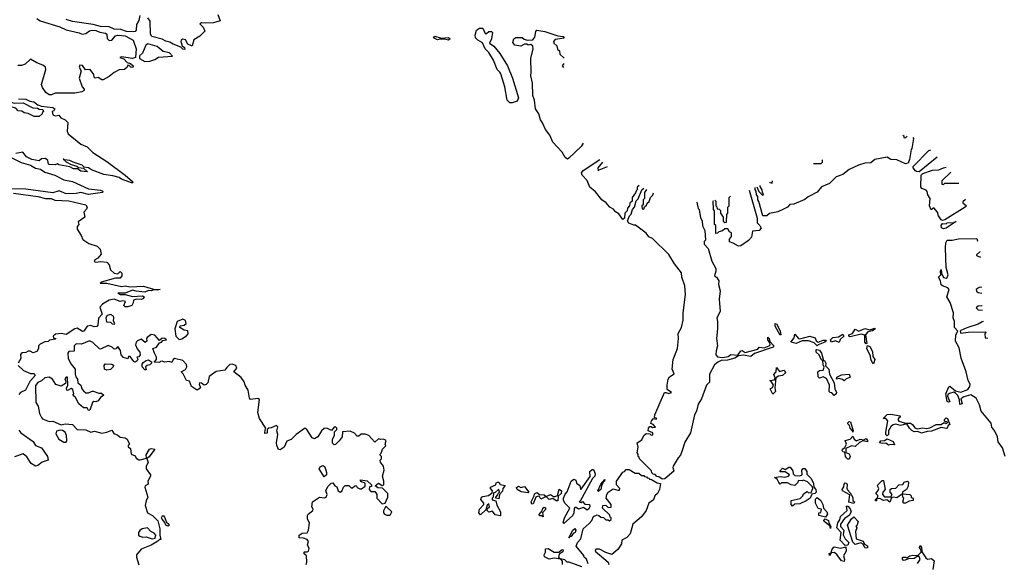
# Model space of a CAD drawing. Extents: x 2106670 to 2323771, y 35271 to 224896.
# Tile 413 of 419: x 2301086 to 2309099, y 183983 to 188402. Entities that reach past the tile are written whole.
import ezdxf

# ---------------------------------------------------------------- set-up
doc = ezdxf.new("R2010")
doc.units = 0

msp = doc.modelspace()

# ---------------------------------------------------------------- linework, layer by layer
at = {"layer": '0CON20XD'}
for points in [[(2301225, 188410), (2301252.4, 188392.4), (2301413.4, 188343.4), (2301465, 188320), (2301570, 188295), (2301595, 188283.8), (2301625, 188290), (2301655, 188311.9), (2301675, 188316.5), (2301705, 188314.5), (2301739.3, 188299.3), (2301785, 188292.9), (2301795.8, 188285), (2301799.2, 188249.2), (2301815, 188231.2), (2301835, 188236.2), (2301865, 188270.8), (2301885, 188276.5), (2301945, 188269.5), (2302008.6, 188235), (2302033.3, 188165), (2302030, 188095), (2302005, 188086.7), (2301915, 188100), (2301900, 188095), (2301935, 188082.5), (2301961.7, 188051.7), (2301987.5, 188045), (2302010, 188025), (2302010, 188015), (2301993.6, 188013.6), (2301978.3, 188028.3), (2301965, 188030), (2301960, 188015), (2301940, 187995), (2301895, 187992.5), (2301855, 187972.5), (2301815, 187940), (2301765, 187912.5), (2301755, 187912.5), (2301725, 187930), (2301700, 187925), (2301693, 187933), (2301690, 187955), (2301660, 187995), (2301623, 187993), (2301598.3, 188028.3), (2301575, 188030), (2301570, 188015), (2301587.5, 187985), (2301570, 187925), (2301595.8, 187855), (2301610, 187835), (2301610, 187825), (2301592.5, 187815), (2301534.1, 187804.1), (2301375, 187803.8), (2301345, 187790), (2301325, 187790.8), (2301298.3, 187808.3), (2301270.8, 187850.8), (2301263.3, 187875), (2301300, 187995), (2301296.1, 188016.1), (2301275, 188032.5), (2301225, 188050), (2301175, 188080), (2301131.7, 188038.3), (2301101.7, 188028.3), (2301071.7, 188028.3)], [(2302064.4, 188435.6), (2302055.5, 188395), (2302038, 188362), (2302033.1, 188315), (2302025.4, 188304.6), (2302015, 188302.7), (2301955, 188305.5), (2301910.5, 188320.5), (2301855, 188325.6), (2301813.1, 188343.1), (2301745, 188347.3), (2301685, 188363.5), (2301515, 188385.6), (2301465, 188402.5)], [(2302700, 188445), (2302718.3, 188391.7), (2302663.6, 188376.4), (2302595, 188372.5), (2302567, 188377), (2302551.7, 188368.3), (2302580, 188340), (2302591.7, 188308.3), (2302553, 188267), (2302503.6, 188236.4), (2302490, 188190), (2302485, 188187.5), (2302453.6, 188203.6), (2302435, 188237.5), (2302415, 188242.5), (2302400, 188235), (2302397.5, 188225), (2302408.3, 188188.3), (2302426.4, 188176.4), (2302430, 188160), (2302415, 188162.5), (2302397.5, 188177.5), (2302335, 188202), (2302309.1, 188219.1), (2302275, 188226), (2302245, 188244.3), (2302161.2, 188265), (2302150.8, 188285), (2302149.1, 188389.1), (2302127.8, 188417.8)], [(2305095, 187724), (2305074.4, 187724.4), (2305054, 187745), (2305034.3, 187854.3), (2305000.3, 187960.3), (2304994.4, 187974.4), (2304972, 187995), (2304942.5, 188072.5), (2304903.4, 188133.4), (2304874.2, 188165), (2304853.3, 188213.3), (2304815, 188234.2), (2304796, 188255), (2304794, 188276), (2304803.6, 188316.4), (2304827, 188333), (2304855, 188333.3), (2304875, 188290), (2304885, 188290), (2304905, 188305.8), (2304925, 188305.8), (2304935, 188297.5), (2304926.2, 188245), (2304910.4, 188210.5), (2304945.5, 188185.6), (2304994, 188125), (2305055.7, 188025), (2305095.5, 187925.5), (2305144.3, 187765), (2305135, 187738.8), (2305095, 187724)], [(2305670.4, 187396.1), (2305655, 187370), (2305555, 187273.3), (2305545, 187266.7), (2305525, 187280), (2305501.8, 187321.8), (2305425.8, 187405), (2305401.4, 187461.4), (2305365, 187506.2), (2305341.7, 187561.7), (2305324.5, 187585), (2305311.4, 187635), (2305283.3, 187675), (2305275.8, 187745), (2305262.2, 187785), (2305260, 187885), (2305244.5, 187945), (2305248.6, 187975), (2305244.6, 188085), (2305264, 188165), (2305261.2, 188185), (2305245, 188200), (2305225, 188193.3), (2305213.3, 188203.3), (2305195, 188201.2), (2305165, 188186.2), (2305115, 188194.3), (2305099.2, 188215), (2305107.5, 188245), (2305125, 188255.5), (2305175, 188255.8), (2305191.7, 188241.7), (2305215, 188235.7), (2305262, 188238), (2305279.6, 188260.5), (2305286.2, 188305), (2305295, 188316.2), (2305360, 188305), (2305465, 188270), (2305510, 188265), (2305518.3, 188251.7), (2305445, 188240), (2305430, 188225), (2305431.7, 188211.7), (2305458.3, 188188.3), (2305461.7, 188161.7), (2305478.3, 188148.3), (2305481.7, 188121.7), (2305517.1, 188087.8)], [(2304575, 188234), (2304543.9, 188243.9), (2304506.2, 188243.8), (2304485, 188236.7), (2304452.5, 188255), (2304465, 188266.7), (2304515, 188250), (2304575, 188256), (2304590, 188245), (2304575, 188234)], [(2302105, 188062.5), (2302145, 188063.3), (2302185, 188076.7), (2302215, 188096.2), (2302330, 188105), (2302305, 188132.5), (2302255, 188142), (2302205, 188182), (2302130, 188205), (2302113.3, 188195), (2302085, 188130), (2302061.7, 188108.3), (2302060, 188085), (2302105, 188062.5)], [(2305513.5, 188045.3), (2305500, 188025), (2305512.9, 188012.1)], [(2301245, 187612.5), (2301203.6, 187613.6), (2301155, 187637.5), (2301123, 187643), (2301105, 187657.5), (2301075, 187660), (2301055, 187682.5), (2301013, 187693), (2300985, 187707.5), (2300977.5, 187725), (2301005, 187733.8), (2301045, 187721.2), (2301115, 187724), (2301193, 187683), (2301231.7, 187681.7), (2301245, 187672.5), (2301275, 187670), (2301280, 187655), (2301271.7, 187648.3), (2301270, 187635), (2301245, 187612.5)], [(2301077.7, 187757.7), (2301135, 187753.8), (2301167.7, 187737.7), (2301201.7, 187731.7), (2301235, 187707.5), (2301265, 187697.5), (2301355, 187685.8), (2301372.5, 187675), (2301365, 187660), (2301350, 187655), (2301357, 187627), (2301375, 187620), (2301405, 187623.3), (2301422, 187602), (2301457.5, 187585), (2301478.8, 187565), (2301472, 187495), (2301481.7, 187471.7), (2301585, 187389.2), (2301635, 187366.2), (2301680.9, 187320.9), (2301795, 187247.1), (2301945.3, 187135.3), (2302003.3, 187085), (2302006.4, 187073.6), (2301995, 187074), (2301915, 187104), (2301895, 187118), (2301845, 187130)], [(2308353.3, 187441.7), (2308360, 187435), (2308346.4, 187353.6), (2308340, 187345), (2308326.4, 187263.6), (2308315.8, 187234.2), (2308295, 187228.8), (2308225, 187260), (2308175, 187263.8), (2308145, 187282), (2308045.7, 187264.3), (2308013.9, 187236.1), (2307965, 187234.2), (2307912.7, 187217.3), (2307835, 187181.2), (2307785, 187141.2), (2307729.2, 187120.8), (2307675, 187068), (2307610.3, 187039.7), (2307575, 186996.2), (2307501.7, 186958.3), (2307475, 186936.2), (2307385, 186900.8), (2307353, 186897), (2307333.3, 186875), (2307297.5, 186855), (2307255, 186836.2), (2307187, 186823), (2307165, 186803.3), (2307133.3, 186805), (2307101.7, 186921.7), (2307093.3, 186935), (2307091.7, 186961.7), (2307082.5, 186975), (2307080, 187005), (2307072.5, 187015), (2307072.1, 187034.3)], [(2308274.3, 187460.7), (2308280, 187455), (2308281.7, 187441.7), (2308295, 187440), (2308300, 187445), (2308309.1, 187454.1)], [(2308552.6, 187281.4), (2308405, 187163.8), (2308385, 187164.2), (2308375, 187172), (2308356.7, 187195), (2308357.5, 187205), (2308485, 187337.5), (2308495, 187340), (2308496.8, 187341.8)], [(2301006.7, 187285), (2301099.4, 187239.4), (2301175, 187216), (2301215, 187192), (2301255, 187184.2), (2301290.4, 187160.5), (2301372.5, 187135), (2301445, 187096.7), (2301515, 187082.9), (2301645.6, 187025.6), (2301745, 187013.3), (2301762.5, 187005), (2301760, 186995), (2301683, 186983), (2301645, 186978.1), (2301585, 186994), (2301545, 186986), (2301465, 186984.5), (2301407, 187007), (2301355, 186992.1), (2301135, 187020.7), (2300985, 187024.4)], [(2301845, 187130), (2301772, 187142), (2301670.3, 187180.3), (2301647.5, 187195), (2301610.7, 187200.7), (2301595, 187216), (2301520.4, 187240.5), (2301495, 187256), (2301450, 187260), (2301445, 187266.7), (2301440, 187265), (2301463.9, 187243.9), (2301505, 187222.5), (2301550, 187210), (2301565, 187197.5), (2301605, 187192.5), (2301637.5, 187162.5), (2301585, 187168.8), (2301557, 187187), (2301525, 187188), (2301493.8, 187203.8), (2301405, 187220), (2301395, 187227.5), (2301375, 187220), (2301325, 187223.3), (2301320, 187225), (2301314, 187255), (2301295, 187270.8), (2301265, 187268.8), (2301245, 187251.2), (2301185, 187264.3), (2301141.2, 187285), (2301112.3, 187322.3), (2301055, 187311.1)], [(2306127.3, 187052.6), (2306111.7, 187038.3), (2306110, 187015), (2306101.7, 187008.3), (2306098.3, 186991.7), (2306070, 186955), (2306070, 186925), (2306051.7, 186908.3), (2306050, 186885), (2306031.7, 186868.3), (2306030, 186845), (2306010, 186825), (2306007.5, 186785), (2305995, 186774.2), (2305961.2, 186821.2), (2305935, 186836), (2305919.1, 186859.1), (2305888.8, 186875), (2305859.6, 186909.6), (2305824.6, 186935), (2305770.8, 187000.8), (2305725, 187039.2), (2305703.2, 187093.2), (2305664.5, 187135), (2305657.5, 187155), (2305672.5, 187175), (2305806.7, 187262.8)], [(2307545.5, 187230.2), (2307608.3, 187231.7), (2307618.3, 187241.7), (2307620, 187255), (2307614.4, 187260.6)], [(2305830, 187241.6), (2305790, 187195), (2305795, 187170), (2305801.7, 187178.3), (2305871, 187206.9)], [(2308783.8, 186937.2), (2308761.7, 186918.3), (2308761.7, 186911.7), (2308790, 186885), (2308780, 186875), (2308615, 186773.3), (2308595, 186767.5), (2308585, 186773.3), (2308564.2, 186805), (2308554.5, 186834.4), (2308525, 186870), (2308503.3, 186853.3), (2308490, 186885), (2308494.2, 186945), (2308476.2, 186975), (2308471.7, 187001.7), (2308462.5, 187012.5), (2308427, 187027), (2308420, 187040), (2308421.2, 187135), (2308435, 187150), (2308515, 187176.7), (2308565, 187180), (2308603.6, 187196.4), (2308626.7, 187200.8)], [(2308663.9, 187159.6), (2308591.7, 187088.3), (2308591.7, 187061.7), (2308605, 187060), (2308615, 187070), (2308728.3, 187070)], [(2306596.6, 186916), (2306607.5, 186865), (2306616.2, 186855), (2306627.5, 186787.5), (2306640, 186765), (2306642, 186722), (2306661.2, 186685), (2306666.1, 186606.1), (2306657.5, 186595), (2306657.5, 186575), (2306689.1, 186539.1), (2306720, 186435), (2306750, 186375), (2306752, 186355), (2306740, 186315), (2306756.7, 186305), (2306776, 186275), (2306773.3, 186245), (2306785.6, 186195), (2306777.8, 186125), (2306785.5, 186024.5), (2306758.8, 185975), (2306765.6, 185945), (2306765.5, 185885), (2306756.5, 185805), (2306765.5, 185745), (2306753.1, 185705), (2306752.5, 185672.5), (2306765.5, 185655.5), (2306808.3, 185651.7), (2306850.8, 185659.2), (2306873.3, 185676.7), (2306929.3, 185670.7), (2306955, 185706.2), (2306965, 185708.8), (2306990.8, 185690.8), (2307092, 185718), (2307105, 185736.2), (2307145, 185730.8), (2307183.9, 185746.1), (2307192.5, 185755), (2307191.7, 185771.7), (2307174, 185795), (2307175, 185816.2), (2307186.2, 185805), (2307190, 185780), (2307222.5, 185745), (2307217.5, 185735), (2307065.5, 185684.5), (2307035, 185660), (2306975, 185670.8), (2306935.8, 185664.2), (2306905, 185646), (2306845, 185629.4), (2306795, 185627.5), (2306766.2, 185613.8), (2306740, 185590), (2306700.6, 185515), (2306699.6, 185450.5), (2306675.8, 185425), (2306635.5, 185315), (2306607.6, 185272.4), (2306595, 185213.3), (2306576.7, 185183.3), (2306545, 185037.5), (2306499.7, 184960.3), (2306476, 184895), (2306464, 184855), (2306445.4, 184834.6), (2306404.2, 184765), (2306401.4, 184755), (2306410, 184725), (2306335, 184663.8), (2306315, 184660), (2306288.3, 184678.3), (2306271.7, 184681.7), (2306258.3, 184698.3), (2306241.7, 184701.7), (2306231.7, 184711.7), (2306228.3, 184728.3), (2306130, 184825), (2306128.3, 184838.3), (2306120, 184845), (2306120, 184865), (2306110, 184875), (2306118.8, 184921.2), (2306111.2, 184955), (2306148, 184982), (2306166.2, 185015), (2306185, 185032.5), (2306215, 185030), (2306225, 185020), (2306238.3, 185021.7), (2306238.3, 185038.3), (2306200, 185055), (2306203.3, 185075), (2306215, 185090), (2306225, 185090), (2306235, 185080), (2306260, 185085), (2306240, 185105), (2306222.5, 185112.5), (2306228, 185135), (2306245, 185153.3), (2306265, 185150), (2306270, 185155), (2306253, 185163), (2306254.2, 185185), (2306334.4, 185365.6), (2306347, 185367), (2306365, 185357.5), (2306390, 185365), (2306355, 185390), (2306354, 185425), (2306364.4, 185475), (2306375, 185493.3), (2306411.7, 185518.3), (2306396.7, 185555), (2306404.3, 185635), (2306440, 185725), (2306448, 185805), (2306443.5, 185846.5), (2306472.9, 185895), (2306484.3, 185955), (2306484.5, 186015.5), (2306504.5, 186165), (2306499.4, 186235), (2306474.3, 186305), (2306471.7, 186341.7), (2306414.5, 186414.5), (2306370, 186490), (2306235, 186618.8), (2306205, 186634.2), (2306184.2, 186664.2), (2306098.3, 186728.3), (2306085, 186727.5), (2306043.3, 186745), (2306033.3, 186765), (2306050, 186805), (2306061.7, 186818.3), (2306073, 186857), (2306090, 186875), (2306103, 186927), (2306118.3, 186941.7), (2306150, 187015), (2306166.6, 187030.1)], [(2306186, 187019), (2306170, 186995), (2306170, 186945), (2306160, 186935), (2306160, 186895), (2306150, 186885), (2306151.7, 186861.7), (2306165, 186860), (2306171.7, 186878.3), (2306188.3, 186891.7), (2306191.7, 186908.3), (2306208.3, 186921.7), (2306220, 186955), (2306238.3, 186971.7), (2306245.1, 186991.1)], [(2307022.8, 187014.3), (2307086.4, 186786.4), (2307086.7, 186746.7), (2307108.8, 186725), (2307118.8, 186705), (2307105, 186684), (2307050.7, 186679.3), (2307040.4, 186629.5), (2307016.7, 186605), (2306955, 186560), (2306935, 186556.2), (2306891.7, 186581.7), (2306861.7, 186591.7), (2306862.5, 186615), (2306880, 186635), (2306880, 186665), (2306863.3, 186675), (2306848.3, 186698.3), (2306825, 186700), (2306805, 186682.5), (2306776.7, 186673.3), (2306765, 186662.5), (2306751.7, 186661.7), (2306750, 186725), (2306740, 186735), (2306740, 186845), (2306732.5, 186855), (2306730, 186925), (2306731.7, 186930.1)], [(2307086.1, 187040), (2307101.7, 187001.7), (2307135, 186970), (2307140, 186985), (2307130, 186995), (2307127, 187017), (2307112.5, 187042.5), (2307112.5, 187050.7)], [(2307187.2, 187080.9), (2307190, 187075), (2307210, 187070), (2307211.5, 187090.5)], [(2301035, 186990), (2301232.7, 186962.7), (2301296.3, 186946.3), (2301342.5, 186945), (2301371.2, 186931.2), (2301485, 186927.1), (2301623.8, 186895), (2301636, 186875), (2301630.4, 186859.5), (2301608.8, 186835), (2301616, 186795), (2301563, 186757), (2301567.5, 186735), (2301553, 186717), (2301553, 186697), (2301587.5, 186645), (2301600.7, 186610.7), (2301648.8, 186578.8), (2301716.2, 186556.2), (2301742.3, 186532.3), (2301748.1, 186491.9), (2301720.8, 186459.2), (2301697.5, 186445), (2301693.6, 186433.6), (2301705, 186427.5), (2301745, 186433.8), (2301795, 186428), (2301813.8, 186405), (2301824.2, 186364.2), (2301855, 186337.5), (2301885, 186332.5), (2301905, 186350), (2301917, 186337), (2301917.5, 186315), (2301905, 186297.5), (2301865, 186297.5), (2301750, 186265), (2301740, 186255), (2301795, 186257.5), (2301915, 186229.2), (2301945, 186235.8), (2301985, 186226.2), (2302095, 186232), (2302175, 186207.5), (2302230, 186205), (2302205, 186200), (2302177, 186203), (2302155, 186193.8), (2302135, 186196.7), (2302105, 186183.3), (2302035, 186190), (2302005, 186200), (2301945, 186176.2), (2301883.9, 186176.1), (2301905, 186163.8), (2301945, 186163.3), (2302005, 186148.8), (2302085, 186152.5), (2302100, 186145), (2302095, 186132.5), (2302076.4, 186123.6), (2302037, 186127), (2302012.5, 186117.5), (2302010, 186095), (2301997.5, 186075), (2301965, 186063.8), (2301945, 186062.5), (2301932.5, 186075), (2301947, 186107), (2301925, 186112.5), (2301905, 186107.5), (2301855, 186126.2), (2301815, 186117.5), (2301760, 186085), (2301738.3, 186061.7), (2301757.5, 186005), (2301728.3, 185971.7), (2301722, 185915), (2301715, 185903.8), (2301691.7, 185901.7), (2301665, 185912.5), (2301635, 185907.5), (2301607.5, 185865), (2301598.3, 185861.7), (2301555, 185888.8), (2301535, 185883.3), (2301465, 185837.5), (2301425, 185845.6), (2301378.3, 185841.7), (2301360, 185825), (2301361.7, 185811.7), (2301380, 185805), (2301375, 185800), (2301328.3, 185791.7), (2301317.7, 185782.3), (2301291.2, 185778.8), (2301251.7, 185758.3), (2301238.8, 185745), (2301240, 185725), (2301225, 185700), (2301195, 185690), (2301171.7, 185701.7), (2301155, 185702.5), (2301135, 185692.5), (2301105, 185690), (2301093.6, 185676.4), (2301096.4, 185643.6), (2301072.5, 185605)], [(2306742.5, 186932.5), (2306750, 186925), (2306750, 186885), (2306758.3, 186878.3), (2306761.7, 186861.7), (2306778.3, 186858.3), (2306788.3, 186848.3), (2306790, 186825), (2306810, 186795), (2306811.7, 186761.7), (2306825, 186750), (2306838.3, 186751.7), (2306840, 186815), (2306850, 186825), (2306850, 186875), (2306860, 186885), (2306860, 186955), (2306870.3, 186965.3)], [(2308605, 186700), (2308588, 186708), (2308584, 186725), (2308595, 186742.5), (2308625, 186740), (2308635, 186747.5), (2308690, 186750), (2308693, 186757), (2308708.3, 186758.3), (2308625, 186703.8), (2308605, 186700)], [(2309105.8, 184845.8), (2309084.3, 184915), (2309047.5, 184965), (2309044, 185005), (2309021.4, 185051.4), (2308996.2, 185085), (2308992, 185115), (2308909.2, 185215), (2308898, 185265), (2308869.7, 185319.7), (2308825, 185345.8), (2308770, 185330), (2308746.2, 185315), (2308755.8, 185275), (2308737.5, 185267.5), (2308734, 185305), (2308721.3, 185341.3), (2308701.9, 185361.9), (2308687.7, 185367.7), (2308651.9, 185358.1), (2308640, 185350), (2308636.2, 185335), (2308655, 185290), (2308645, 185287.5), (2308635, 185293.8), (2308624, 185355), (2308648.3, 185411.7), (2308655, 185416.7), (2308700.8, 185380.8), (2308745, 185367.5), (2308800.6, 185389.4), (2308818.8, 185415), (2308820.8, 185435), (2308804.3, 185465), (2308789.2, 185535), (2308748.6, 185645), (2308730.9, 185730.9), (2308701.9, 185785), (2308704.4, 185835), (2308720, 185865), (2308694.2, 185895), (2308694.2, 185944.2), (2308683, 185973), (2308684.2, 186014.2), (2308659.4, 186099.4), (2308631.4, 186145), (2308650.8, 186205), (2308638.3, 186218.3), (2308595, 186234.2), (2308585, 186243.8), (2308580, 186275), (2308562.5, 186305), (2308583.3, 186325), (2308580, 186355), (2308585, 186367.5), (2308588.3, 186338.3), (2308602.7, 186302.7), (2308625, 186295.8), (2308635, 186303.3), (2308640.8, 186325), (2308624.4, 186384.4), (2308619.4, 186545), (2308624.2, 186585), (2308635, 186607.5), (2308675, 186607.5), (2308725, 186617.5), (2308875, 186620), (2308881.7, 186601.7), (2308883.8, 186599.8)], [(2308898.6, 186514.6), (2308899, 186511.8), (2308871.7, 186488.3), (2308871.7, 186481.7), (2308903.7, 186468)], [(2308916.2, 186223.9), (2308895, 186220), (2308870, 186205), (2308871.7, 186191.7), (2308885, 186180), (2308916.6, 186175.5)], [(2308919.8, 186075.3), (2308915, 186072.5), (2308885, 186070), (2308870, 186055), (2308885, 186040), (2308922.6, 186037.7)], [(2301855, 185922.5), (2301860, 185925), (2301848.3, 185948.3), (2301852.5, 185975), (2301848.3, 185988.3), (2301825, 186000), (2301797, 185993), (2301787.5, 185975), (2301791.7, 185941.7), (2301825, 185940), (2301840, 185925), (2301855, 185922.5)], [(2302385, 185797.5), (2302405, 185802.5), (2302445, 185827.5), (2302456, 185845), (2302455, 185867.5), (2302425, 185873.8), (2302390, 185895), (2302392.3, 185907.7), (2302425.8, 185914.2), (2302441.7, 185928.3), (2302435, 185953.3), (2302415, 185963.8), (2302367, 185943), (2302348.8, 185885), (2302357.5, 185825), (2302385, 185797.5)], [(2307275, 185832.5), (2307234, 185905), (2307235, 185926.7), (2307246, 185925), (2307275, 185867.5), (2307280, 185835), (2307275, 185832.5)], [(2307975, 185762.5), (2307963.8, 185775), (2307962.5, 185832.5), (2307935, 185842), (2307845, 185818.8), (2307833.8, 185825), (2307833.3, 185835), (2307864.2, 185845.8), (2307885, 185882.5), (2307915, 185866.7), (2307965, 185886.2), (2308003.6, 185876.4), (2308045, 185890), (2308046.7, 185885), (2308025, 185867.5), (2307988.8, 185861.2), (2307970, 185835), (2307980, 185765), (2307975, 185762.5)], [(2308929.7, 185943.4), (2308918.3, 185941.7), (2308886.4, 185923.6), (2308795, 185892.5), (2308745, 185870), (2308740, 185865), (2308745, 185850), (2308805, 185857.5), (2308945, 185860), (2308950.1, 185855), (2308940, 185845), (2308941.7, 185811.7), (2308964.9, 185808.8)], [(2303416.7, 183965), (2303422.5, 183985), (2303420, 184035), (2303401.7, 184051.7), (2303400, 184065), (2303405, 184070), (2303425, 184067.5), (2303436.7, 184075), (2303442.5, 184095), (2303427.5, 184125), (2303436.4, 184153.6), (2303425, 184168.8), (2303395, 184180), (2303361.7, 184181.7), (2303360, 184205), (2303385, 184220), (2303425, 184222.5), (2303437.5, 184245), (2303443.3, 184305), (2303427.5, 184335), (2303427.5, 184365), (2303433.3, 184376.7), (2303471.2, 184405), (2303473.3, 184415), (2303462.5, 184435), (2303470, 184475), (2303525, 184512.5), (2303565, 184508.8), (2303580, 184515), (2303587.5, 184535), (2303577.5, 184565), (2303595, 184600), (2303621.7, 184628.3), (2303635, 184630), (2303650, 184605), (2303668.3, 184598.3), (2303677.5, 184565), (2303695, 184553.3), (2303708.3, 184561.7), (2303720, 184595), (2303735, 184610), (2303765, 184610), (2303785, 184590), (2303795, 184590), (2303813, 184607), (2303825, 184607.5), (2303833.3, 184593.3), (2303853, 184583), (2303867, 184583), (2303896.7, 184603.3), (2303897.5, 184625), (2303891.7, 184631.7), (2303870, 184635), (2303860, 184645), (2303860, 184655), (2303915, 184647.5), (2303950, 184615), (2303948.3, 184601.7), (2303931.7, 184598.3), (2303930, 184575), (2303945, 184560), (2303975, 184560), (2303985, 184550), (2303992.5, 184535), (2303992.5, 184505), (2304035, 184460), (2304060, 184465), (2304081.2, 184515), (2304082.5, 184542.5), (2304038.3, 184588.3), (2304000.7, 184590.7), (2303980, 184605), (2304005, 184627.5), (2304035, 184610), (2304050, 184615), (2304050, 184645), (2304040, 184685), (2304052.5, 184735), (2304047, 184767), (2304021.7, 184798.3), (2304020, 184815), (2304030, 184825), (2304030, 184845), (2304020, 184855), (2304020, 184865), (2304028.3, 184871.7), (2304040, 184905), (2304067, 184933), (2304060, 184945), (2304067.5, 184975), (2304046.1, 184986.1), (2304025, 184982.5), (2304005, 184990), (2303975, 184962.5), (2303926.2, 185016.2), (2303897, 185027), (2303865, 185027.5), (2303845, 185010), (2303831.7, 185011.7), (2303810, 185035), (2303775, 185050), (2303713, 185047), (2303710, 185005), (2303686.4, 184973.6), (2303655, 184942.5), (2303645, 184940), (2303633, 184953), (2303632.5, 184985), (2303647.5, 185015), (2303647.5, 185045), (2303667.5, 185065), (2303667.5, 185075), (2303657, 185087), (2303645, 185082.5), (2303625, 185057.5), (2303587, 185077), (2303565, 185073.3), (2303543.3, 185055), (2303512.5, 185005), (2303485, 184990), (2303467, 184997), (2303423.9, 185063.9), (2303415, 185072.5), (2303405, 185072.5), (2303337, 185023), (2303296.2, 184983.8), (2303260.4, 184969.5), (2303239.3, 184920.7), (2303205, 184900), (2303191.7, 184901.7), (2303177.5, 184935), (2303176.7, 184955), (2303187.5, 185025), (2303177.5, 185055), (2303187, 185087), (2303175, 185097.5), (2303131.7, 185078.3), (2303113, 185077), (2303100, 185065), (2303100, 185035), (2303081.7, 185031.7), (2303082.5, 185065), (2303090, 185075), (2303037.5, 185155), (2303024.1, 185204.1), (2303038.3, 185308.3), (2303025, 185316.2), (2302965, 185310), (2302955, 185320), (2302946.2, 185385), (2302922, 185425), (2302913.6, 185453.6), (2302889.6, 185489.5), (2302830, 185535), (2302852.5, 185565), (2302846.2, 185586.2), (2302815, 185595.6), (2302795.8, 185594.2), (2302771.7, 185568.3), (2302755, 185546.7), (2302685, 185536.7), (2302627.5, 185495), (2302617.5, 185445), (2302605, 185430), (2302586.2, 185426.2), (2302565, 185442.5), (2302550, 185445), (2302547.5, 185435), (2302556.7, 185405), (2302535, 185386.7), (2302525, 185388), (2302483.3, 185415), (2302468.3, 185458.3), (2302443.3, 185465), (2302417, 185517), (2302400, 185535), (2302436.4, 185553.6), (2302446.7, 185575), (2302442.5, 185595), (2302415, 185627.5), (2302345, 185642.5), (2302333.9, 185636.1), (2302325, 185610), (2302305, 185617.5), (2302265, 185612.5), (2302245, 185620), (2302231.7, 185618.3), (2302225, 185610), (2302181.7, 185611.7), (2302200, 185635), (2302200, 185655), (2302182.5, 185685), (2302170, 185725), (2302200, 185735), (2302225, 185770), (2302240, 185775), (2302251.7, 185788.3), (2302280, 185795), (2302267, 185807), (2302245, 185807.5), (2302225, 185790), (2302185, 185832.5), (2302155, 185837.5), (2302122.5, 185815), (2302117.5, 185805), (2302120, 185785), (2302107.5, 185772.5), (2302075, 185800), (2302043.6, 185786.4), (2302033.3, 185775), (2302030, 185755), (2302042.5, 185722.5), (2302064, 185695), (2302066.2, 185673.8), (2302055, 185657.5), (2302040, 185655), (2302046.7, 185636.7), (2302043.3, 185625), (2302025, 185613.3), (2302015, 185617.5), (2301985, 185660), (2301971.7, 185658.3), (2301965, 185640), (2301931.7, 185651.7), (2301911.7, 185671.7), (2301907, 185707), (2301885, 185740), (2301868.3, 185721.7), (2301855, 185720), (2301840, 185735), (2301805, 185747.5), (2301745, 185720), (2301735, 185722.5), (2301682, 185772), (2301655, 185787.5), (2301589.3, 185760.7), (2301545, 185762.5), (2301530, 185745), (2301528.3, 185701.7), (2301485, 185700), (2301477.5, 185685), (2301482, 185642), (2301506.4, 185596.4), (2301537, 185557), (2301538, 185515), (2301543.3, 185493.3), (2301557.5, 185475), (2301560, 185445), (2301582.5, 185425), (2301592.5, 185395), (2301605, 185380), (2301625, 185362.5), (2301645, 185362.5), (2301675, 185377.5), (2301685, 185376.7), (2301730.7, 185360.7), (2301751.7, 185361.7), (2301770, 185345), (2301743.6, 185326.4), (2301725, 185297.5), (2301705, 185290), (2301688.3, 185291.7), (2301680, 185285), (2301658.3, 185221.7), (2301645, 185220), (2301635, 185240), (2301605, 185242.5), (2301567.5, 185275), (2301540, 185325), (2301520, 185345), (2301527.5, 185355), (2301519.3, 185389.3), (2301505, 185397.5), (2301475, 185382.5), (2301470, 185385), (2301468.3, 185401.7), (2301477.5, 185425), (2301475, 185490), (2301465, 185490), (2301453.6, 185476.4), (2301462.5, 185455), (2301460, 185440), (2301425, 185417.5), (2301381.2, 185431.2), (2301353.3, 185475), (2301325, 185491.2), (2301290, 185485), (2301265, 185462), (2301235, 185448.8), (2301215, 185422.5), (2301218, 185285), (2301235.8, 185255.8), (2301248.6, 185195), (2301262.4, 185162.4), (2301272.1, 185152.1), (2301325, 185130.8), (2301355, 185133.8), (2301423.6, 185103.6), (2301455, 185110), (2301515, 185106.7), (2301554.4, 185064.4), (2301625, 185061.2), (2301666.4, 185043.6), (2301695, 185052.5), (2301755, 185036.2), (2301795, 185043.3), (2301835, 185060), (2301851.1, 185031.1), (2301885, 185018.8), (2301905, 185003.3), (2301945, 184996), (2301960, 184985), (2301980, 184945), (2301970, 184935), (2301970, 184925), (2301988.8, 184908.8), (2301992.9, 184862.9), (2302025, 184850), (2302035, 184832.5), (2302055, 184818.8), (2302067, 184817), (2302118.3, 184831.7), (2302115, 184857.5), (2302142, 184905), (2302155, 184910), (2302185.9, 184905.9), (2302139.1, 184840.9), (2302121.7, 184828.3), (2302132, 184795), (2302116.7, 184765), (2302114.2, 184744.2), (2302150, 184695), (2302150, 184685), (2302130, 184645), (2302130.7, 184619.3), (2302107.5, 184605), (2302104, 184595), (2302128.8, 184515), (2302114.3, 184485), (2302108.6, 184445), (2302126.6, 184386.6), (2302167.5, 184365), (2302211.2, 184321.2), (2302225.9, 184255.9), (2302227.5, 184205), (2302235, 184170), (2302225, 184170), (2302210, 184155), (2302156, 184124), (2302075, 184090), (2302038, 184045), (2302038, 184025), (2302055, 183963.3)], [(2307575, 185746.7), (2307550.8, 185770.8), (2307505, 185785.8), (2307453.8, 185786.2), (2307405, 185765.7), (2307362.5, 185775), (2307389.7, 185810.3), (2307395, 185840), (2307425, 185806.2), (2307435, 185803.3), (2307515, 185824), (2307560.4, 185810.5), (2307566.4, 185786.4), (2307585, 185776), (2307625, 185791.2), (2307645, 185792.5), (2307650, 185785), (2307637.5, 185775), (2307585, 185753.3), (2307575, 185746.7)], [(2307755, 185773.3), (2307725, 185785.8), (2307690, 185775), (2307683.3, 185795), (2307702.5, 185815), (2307750, 185820), (2307785, 185840), (2307793.8, 185825), (2307762.9, 185797.1), (2307755, 185773.3)], [(2308035, 185600), (2308025, 185610), (2308013.8, 185635), (2308010, 185665), (2307985, 185710), (2307980, 185725), (2307985, 185750), (2308005, 185740), (2308025, 185700), (2308028.3, 185658.3), (2308046.2, 185635), (2308035, 185600)], [(2307715, 185342.5), (2307695, 185363.3), (2307682.5, 185365), (2307672.5, 185375), (2307676.2, 185425), (2307650.8, 185480.8), (2307625, 185493.8), (2307595, 185482.5), (2307583, 185493), (2307582.5, 185535), (2307595, 185546), (2307625, 185547.5), (2307633.6, 185573.6), (2307625, 185590), (2307623.3, 185623.3), (2307607.5, 185635), (2307592.3, 185672.3), (2307566.7, 185695), (2307567.5, 185712.5), (2307573, 185717), (2307595, 185710), (2307612, 185685), (2307627.5, 185627.5), (2307635, 185626.2), (2307645.6, 185605.6), (2307642.5, 185582.5), (2307670.8, 185555), (2307675.7, 185515), (2307713.8, 185445), (2307719.2, 185395), (2307732.5, 185365), (2307730, 185355), (2307715, 185342.5)], [(2301072.5, 185585), (2301116.4, 185546.4), (2301175, 185520), (2301205, 185520), (2301212.5, 185505), (2301167.5, 185455), (2301134.3, 185385.7), (2301092.5, 185365), (2301079.3, 185350.7)], [(2301795, 185546.7), (2301777.5, 185555), (2301772.5, 185585), (2301781.7, 185598.3), (2301835, 185597.5), (2301848.3, 185588.3), (2301847.5, 185575), (2301825, 185554), (2301795, 185546.7)], [(2302115, 185550), (2302105, 185550), (2302083.9, 185573.9), (2302083.6, 185596.4), (2302090.7, 185609.3), (2302115, 185627.5), (2302135, 185632.5), (2302160, 185615), (2302160, 185605), (2302145, 185590), (2302123, 185587), (2302110, 185575), (2302115, 185550)], [(2307215, 185352.5), (2307192.5, 185395), (2307213.6, 185406.4), (2307220, 185425), (2307200, 185460), (2307190, 185465), (2307230, 185470), (2307233.3, 185485), (2307223, 185513), (2307242, 185535), (2307245, 185570), (2307268, 185538), (2307305, 185547.5), (2307313.3, 185543.3), (2307317, 185527), (2307293.3, 185505), (2307261.2, 185498.8), (2307240, 185485), (2307232.5, 185405), (2307236.7, 185375), (2307215, 185352.5)], [(2307795, 185460), (2307782.5, 185472.5), (2307755, 185480), (2307733.8, 185473.8), (2307735, 185490), (2307775, 185510), (2307836.1, 185516.1), (2307845, 185490), (2307810, 185475), (2307795, 185460)], [(2308145, 185012.5), (2308134, 185025), (2308133.9, 185043.9), (2308151.2, 185135), (2308135, 185153.3), (2308113.3, 185153.3), (2308145, 185185.8), (2308175, 185188.8), (2308250, 185175), (2308250, 185165), (2308240, 185160), (2308233.3, 185145), (2308241.7, 185131.7), (2308295, 185116.7), (2308335.5, 185115.5), (2308351.2, 185105), (2308369.6, 185079.5), (2308389.3, 185069.3), (2308435, 185077.5), (2308465, 185073.3), (2308492.7, 185077.3), (2308545, 185105.8), (2308583.9, 185106.1), (2308605, 185120), (2308618.3, 185118.3), (2308625, 185110), (2308640, 185125), (2308612.5, 185132.5), (2308612.5, 185145), (2308625, 185160), (2308636.7, 185155), (2308656.7, 185105), (2308641.7, 185098.3), (2308633, 185077), (2308625, 185073.3), (2308585, 185080), (2308505, 185051.4), (2308471.7, 185048.3), (2308425, 185034), (2308395, 185047.5), (2308365, 185046.2), (2308345, 185056.2), (2308326, 185075), (2308305, 185110), (2308255, 185096.7), (2308215, 185108), (2308195, 185104), (2308178.8, 185091.2), (2308157.5, 185055), (2308156, 185025), (2308145, 185012.5)], [(2307865, 185042.5), (2307863, 185053), (2307843.3, 185075), (2307838.3, 185098.3), (2307825, 185110), (2307825, 185120), (2307835, 185130), (2307846.4, 185126.4), (2307870, 185055), (2307865, 185042.5)], [(2301079.3, 185059.3), (2301095, 185037.5), (2301195, 184968), (2301215.7, 184935.7), (2301265, 184914.2), (2301313.3, 184845), (2301317.5, 184815), (2301270.4, 184799.5), (2301235, 184772.5), (2301215, 184766.7), (2301178.8, 184788.8), (2301145, 184842.5), (2301115, 184867.5), (2301045, 184843.3)], [(2301465, 184962.5), (2301470, 184975), (2301466.1, 185016.1), (2301455, 185042.5), (2301435, 185056.7), (2301415, 185060), (2301385, 185052.5), (2301380.7, 185030.7), (2301405, 184986.7), (2301445, 184962.5), (2301465, 184962.5)], [(2307835, 184822.5), (2307825, 184823.3), (2307814.3, 184834.3), (2307805.9, 184845.9), (2307800, 184880), (2307785, 184883.8), (2307780, 184895), (2307782.5, 184905), (2307801.7, 184918.3), (2307813.3, 184945), (2307803.3, 184975), (2307844, 184986), (2307865, 185010), (2307876.2, 184985), (2307895, 184973.8), (2307925, 184985.8), (2307955, 184980), (2307975, 184992.5), (2307986, 184975), (2307985, 184963.8), (2307948.3, 184971.7), (2307920.8, 184959.2), (2307885, 184926.7), (2307855, 184931.2), (2307810, 184910), (2307808.3, 184878.3), (2307835, 184866.2), (2307843.8, 184845), (2307835, 184822.5)], [(2308155, 184937.5), (2308134, 184954), (2308105, 184950), (2308083.3, 184955), (2308095, 184973.3), (2308123.8, 184976.2), (2308145, 184987.5), (2308195, 184966.7), (2308205, 184940), (2308175, 184943.3), (2308155, 184937.5)], [(2303565, 184680), (2303524.2, 184745), (2303535, 184763.3), (2303555, 184772.5), (2303570.7, 184760.7), (2303582.5, 184715), (2303582.5, 184695), (2303565, 184680)], [(2305515, 184300), (2305510, 184305), (2305520, 184345), (2305562.5, 184425), (2305522.5, 184465), (2305510.7, 184490.7), (2305511.2, 184505), (2305525, 184537.5), (2305542.5, 184557.5), (2305573.3, 184645), (2305595, 184660), (2305613.3, 184653.3), (2305617.5, 184627.5), (2305645, 184607.5), (2305650, 184580), (2305655, 184580), (2305728.3, 184681.7), (2305726.7, 184723.3), (2305745, 184740), (2305755, 184740), (2305768.8, 184705), (2305766.2, 184685), (2305746.7, 184665), (2305648.3, 184481.7), (2305640, 184475), (2305655, 184470), (2305665, 184477.5), (2305686.2, 184456.2), (2305723.3, 184453.3), (2305725.8, 184435), (2305716.2, 184415), (2305705, 184406.7), (2305675, 184430), (2305635, 184416.7), (2305615, 184430), (2305605, 184430), (2305598.3, 184421.7), (2305596.2, 184385), (2305585, 184362.5), (2305515, 184300)], [(2305711.7, 183971.7), (2305698.3, 184008.3), (2305680, 184025), (2305678.3, 184038.3), (2305613.8, 184115), (2305624.2, 184145), (2305653.3, 184175), (2305672.5, 184255), (2305720, 184300), (2305741.2, 184325), (2305755, 184356.7), (2305785, 184370), (2305800, 184365), (2305815, 184350), (2305837, 184347), (2305855, 184330), (2305875, 184330), (2305885, 184320), (2305898.3, 184331.7), (2305900, 184345), (2305891.7, 184351.7), (2305888.3, 184368.3), (2305830, 184425), (2305832.5, 184445), (2305855, 184447.5), (2305875, 184430), (2305898.3, 184431.7), (2305900, 184455), (2305857.5, 184505), (2305864.3, 184535), (2305876.2, 184555), (2305915, 184582.5), (2305955, 184570), (2305968.3, 184571.7), (2305970, 184585), (2305943.3, 184615), (2305944, 184645), (2305995, 184717.5), (2306008.3, 184721.7), (2306021.7, 184738.3), (2306045, 184740), (2306095, 184710), (2306125, 184710), (2306145, 184690), (2306165, 184690), (2306171.7, 184681.7), (2306188.3, 184678.3), (2306191.7, 184671.7), (2306208.3, 184668.3), (2306211.7, 184661.7), (2306228.3, 184658.3), (2306275, 184630), (2306300, 184625), (2306293.8, 184575), (2306275.8, 184544.2), (2306255.7, 184524.3), (2306245, 184493.3), (2306205.8, 184464.2), (2306184, 184405), (2306145, 184353.8), (2306075.7, 184294.3), (2306053.8, 184215), (2306026.7, 184185), (2305986.7, 184163.3), (2305983.8, 184135), (2305955, 184088.8), (2305905, 184046.2), (2305855, 184063.3), (2305805, 184090), (2305775, 184090), (2305770, 184075), (2305873.8, 183983.8), (2305881.2, 183965)], [(2307375, 184440), (2307363.6, 184453.6), (2307363.6, 184486.4), (2307438.3, 184501.7), (2307460, 184525), (2307465, 184540), (2307495, 184560), (2307505, 184550), (2307528.3, 184551.7), (2307540, 184585), (2307538.3, 184598.3), (2307498.3, 184638.3), (2307465, 184652.5), (2307455, 184647.5), (2307425, 184650), (2307415, 184630), (2307395, 184610), (2307363, 184613), (2307335, 184630), (2307285, 184630), (2307275, 184620), (2307263, 184633), (2307251.7, 184661.7), (2307230, 184675), (2307275, 184682.5), (2307313, 184677), (2307342.5, 184685), (2307350, 184695), (2307315, 184720), (2307275, 184720), (2307272.5, 184725), (2307295, 184750), (2307315, 184740), (2307345, 184757.5), (2307355, 184757.5), (2307377, 184727), (2307380, 184705), (2307395, 184690), (2307435, 184687.5), (2307452.5, 184695), (2307450, 184735), (2307463, 184747), (2307475, 184746.7), (2307491.7, 184721.7), (2307491.7, 184701.7), (2307526.2, 184665), (2307546.2, 184625), (2307550, 184595), (2307566.2, 184575), (2307566.7, 184555), (2307557, 184543), (2307531.7, 184538.3), (2307520, 184505), (2307485, 184483.3), (2307435, 184460), (2307395, 184457.5), (2307375, 184440)], [(2304995, 184362.5), (2304955, 184370), (2304935, 184400), (2304905, 184392.5), (2304890, 184405), (2304891.7, 184418.3), (2304910, 184435), (2304905, 184460), (2304891.7, 184448.3), (2304878.3, 184411.7), (2304835, 184370), (2304823.3, 184385), (2304826.7, 184415), (2304862.5, 184455), (2304862.5, 184465), (2304838.8, 184495), (2304845, 184512.5), (2304855, 184520), (2304901.7, 184528.3), (2304920, 184540), (2304930, 184550), (2304932.5, 184565), (2304917.5, 184585), (2304917.5, 184595), (2304960, 184615), (2304965, 184630), (2304976.4, 184636.4), (2304985.9, 184635.9), (2304997.5, 184617.5), (2305037.5, 184607.5), (2305017.5, 184585), (2305015, 184562.5), (2304990, 184535), (2304985, 184500), (2304960, 184505), (2304960, 184515), (2304978.3, 184531.7), (2304980, 184545), (2304990, 184555), (2304985, 184580), (2304955, 184552.5), (2304941.7, 184548.3), (2304940, 184515), (2304930, 184505), (2304931.7, 184491.7), (2304960, 184485), (2304968.3, 184448.3), (2305000, 184395), (2305000, 184365), (2304995, 184362.5)], [(2305795, 184560), (2305790, 184565), (2305815, 184620), (2305848.3, 184658.3), (2305846, 184645), (2305838.3, 184641.7), (2305820, 184605), (2305816.2, 184575), (2305795, 184560)], [(2307875, 184463.3), (2307832.5, 184472.5), (2307842.5, 184532.5), (2307782.5, 184565), (2307780, 184575), (2307793.3, 184596.7), (2307795, 184620), (2307805, 184630), (2307815, 184627.5), (2307820, 184615), (2307817, 184587), (2307823, 184573), (2307845, 184550), (2307865, 184510), (2307866.7, 184486.7), (2307880, 184475), (2307875, 184463.3)], [(2308295, 184463.8), (2308280, 184465), (2308272.5, 184475), (2308280, 184505), (2308272.5, 184515), (2308270, 184540), (2308225, 184507.5), (2308195, 184512.5), (2308181.7, 184508.3), (2308167, 184473), (2308141.7, 184491.7), (2308115, 184487.5), (2308085, 184502.5), (2308060, 184500), (2308060, 184485), (2308050, 184485), (2308050, 184495), (2308070, 184515), (2308068.3, 184528.3), (2308052.5, 184545), (2308073, 184567), (2308077.5, 184585), (2308067.5, 184605), (2308070, 184615), (2308105, 184650), (2308115, 184650), (2308130, 184575), (2308110, 184555), (2308107.5, 184535), (2308125, 184517.5), (2308175, 184517.5), (2308187.5, 184535), (2308170, 184555), (2308170, 184575), (2308180, 184585), (2308215, 184587.5), (2308240, 184615), (2308271.7, 184618.3), (2308285, 184636.7), (2308310, 184645), (2308320, 184635), (2308316.4, 184603.6), (2308303, 184577), (2308270, 184555), (2308270, 184540), (2308330, 184535), (2308340, 184525), (2308341.7, 184511.7), (2308356.7, 184506.7), (2308357, 184487), (2308325, 184482.5), (2308295, 184463.8)], [(2305225, 184550), (2305166.4, 184556.4), (2305133.3, 184575), (2305128.3, 184591.7), (2305145, 184602.5), (2305165, 184592.5), (2305195, 184600), (2305230, 184555), (2305225, 184550)], [(2305255, 184457.5), (2305247.5, 184475), (2305273.3, 184525), (2305275, 184540), (2305295, 184552.5), (2305316.7, 184536.7), (2305353.8, 184533.8), (2305370, 184520), (2305405, 184536), (2305430, 184520), (2305445, 184518.8), (2305462.5, 184527.5), (2305475, 184580), (2305496.2, 184565), (2305493.3, 184545), (2305468.3, 184521.7), (2305465.9, 184484.1), (2305452.5, 184485), (2305425, 184503.3), (2305393.6, 184493.6), (2305370, 184520), (2305328.3, 184498.3), (2305315, 184520), (2305305, 184522.5), (2305287, 184513), (2305265, 184460), (2305255, 184457.5)], [(2307645, 184350), (2307590, 184365), (2307590, 184385), (2307605, 184390), (2307610, 184415), (2307585, 184422.5), (2307562.5, 184465), (2307563, 184497), (2307575, 184510), (2307605, 184487.5), (2307623.3, 184455), (2307627.5, 184425), (2307653.8, 184395), (2307658.8, 184375), (2307645, 184350)], [(2304095, 184366.7), (2304105, 184373.3), (2304113.3, 184395), (2304065, 184440), (2304047.7, 184402.3), (2304046.2, 184385), (2304054.3, 184374.3), (2304075, 184368), (2304095, 184366.7)], [(2305345, 184352.5), (2305331.7, 184361.7), (2305315, 184362.5), (2305313, 184373), (2305337.5, 184402.5), (2305343.8, 184425), (2305355, 184432.5), (2305365, 184427.5), (2305365.9, 184414.1), (2305340, 184385), (2305345, 184352.5)], [(2307805, 184120), (2307763.9, 184163.9), (2307772.5, 184225), (2307736.7, 184265), (2307744, 184305), (2307760, 184330), (2307765, 184357.5), (2307820, 184405), (2307815, 184440), (2307825, 184440), (2307845, 184417.5), (2307852.5, 184395), (2307836, 184364), (2307799.3, 184340.7), (2307766.7, 184293.3), (2307766.2, 184275), (2307792.5, 184245), (2307788.3, 184208.3), (2307803.9, 184173.9), (2307833.3, 184145), (2307825, 184123.3), (2307805, 184120)], [(2302295, 184278.8), (2302276.7, 184285), (2302268.6, 184308.6), (2302246, 184335), (2302241.2, 184345), (2302249.3, 184360.7), (2302255, 184363.3), (2302265, 184352), (2302280.9, 184310.9), (2302300, 184295), (2302303.3, 184285), (2302295, 184278.8)], [(2307685, 184260), (2307680, 184280), (2307632.5, 184315), (2307630, 184325), (2307641.7, 184338.3), (2307667.5, 184325), (2307670, 184305), (2307687.5, 184275), (2307685, 184260)], [(2307975, 184097.5), (2307965, 184102.5), (2307950, 184130), (2307931.7, 184141.7), (2307885, 184127.5), (2307866.1, 184146.1), (2307824, 184285), (2307855, 184337.5), (2307875, 184352.5), (2307910, 184315), (2307898.3, 184281.7), (2307890, 184275), (2307900, 184265), (2307887, 184233), (2307893.3, 184175), (2307950, 184155), (2307961.7, 184131.7), (2307985, 184117.5), (2307985, 184102.5), (2307975, 184097.5)], [(2302165, 184173.8), (2302189.3, 184180.7), (2302193.3, 184205), (2302181.2, 184221.2), (2302154, 184234), (2302125, 184263.3), (2302084.1, 184255.9), (2302065, 184242.5), (2302053.3, 184225), (2302053.3, 184205), (2302065, 184196.7), (2302087, 184187), (2302115, 184190), (2302165, 184173.8)], [(2305555, 184182.5), (2305586.2, 184245), (2305605, 184260), (2305610.8, 184245), (2305605.5, 184225), (2305591.4, 184218.6), (2305575, 184194), (2305560, 184190), (2305555, 184182.5)], [(2305504.4, 183965), (2305502.5, 183992.5), (2305490, 184010), (2305435, 184017.5), (2305395, 184010), (2305358.3, 184028.3), (2305353.6, 184043.6), (2305366.2, 184065), (2305366.1, 184093.9), (2305386.6, 184096.6), (2305435, 184066), (2305473.8, 184066.2), (2305495, 184086.2), (2305507, 184087), (2305510, 184075), (2305505, 184067.5), (2305475, 184050), (2305470, 184025), (2305477, 184017), (2305520, 184005), (2305538.3, 183988.3), (2305555, 183987.5), (2305658.3, 183948.3)], [(2307795, 183990), (2307773.3, 183995), (2307735, 184046.7), (2307715, 184063.3), (2307690, 184060), (2307675, 184040), (2307672.5, 184055), (2307690, 184060), (2307699.2, 184090.8), (2307715, 184110), (2307765, 184098.8), (2307808.3, 184108.3), (2307812.5, 184075), (2307788.8, 184035), (2307798.8, 184005), (2307795, 183990)], [(2308392.5, 183972.5), (2308413.3, 184005), (2308405, 184030), (2308388.3, 184031.7), (2308365, 184013.8), (2308318.3, 184011.7), (2308285, 183998.8), (2308275, 184000), (2308266.7, 184015), (2308275, 184026.2), (2308296.1, 184026.1), (2308305, 184020), (2308330, 184035), (2308355, 184041.2), (2308385, 184037.5), (2308398.3, 184041.7), (2308422.5, 184065), (2308421.7, 184081.7), (2308407.5, 184105), (2308415, 184120), (2308426, 184105), (2308427.5, 184067.5), (2308459.2, 184019.2), (2308475, 184010), (2308505, 184013.8), (2308527.5, 183995), (2308518, 183925)]]:
    msp.add_lwpolyline(points, dxfattribs=at)

doc.saveas('drawing.dxf')
